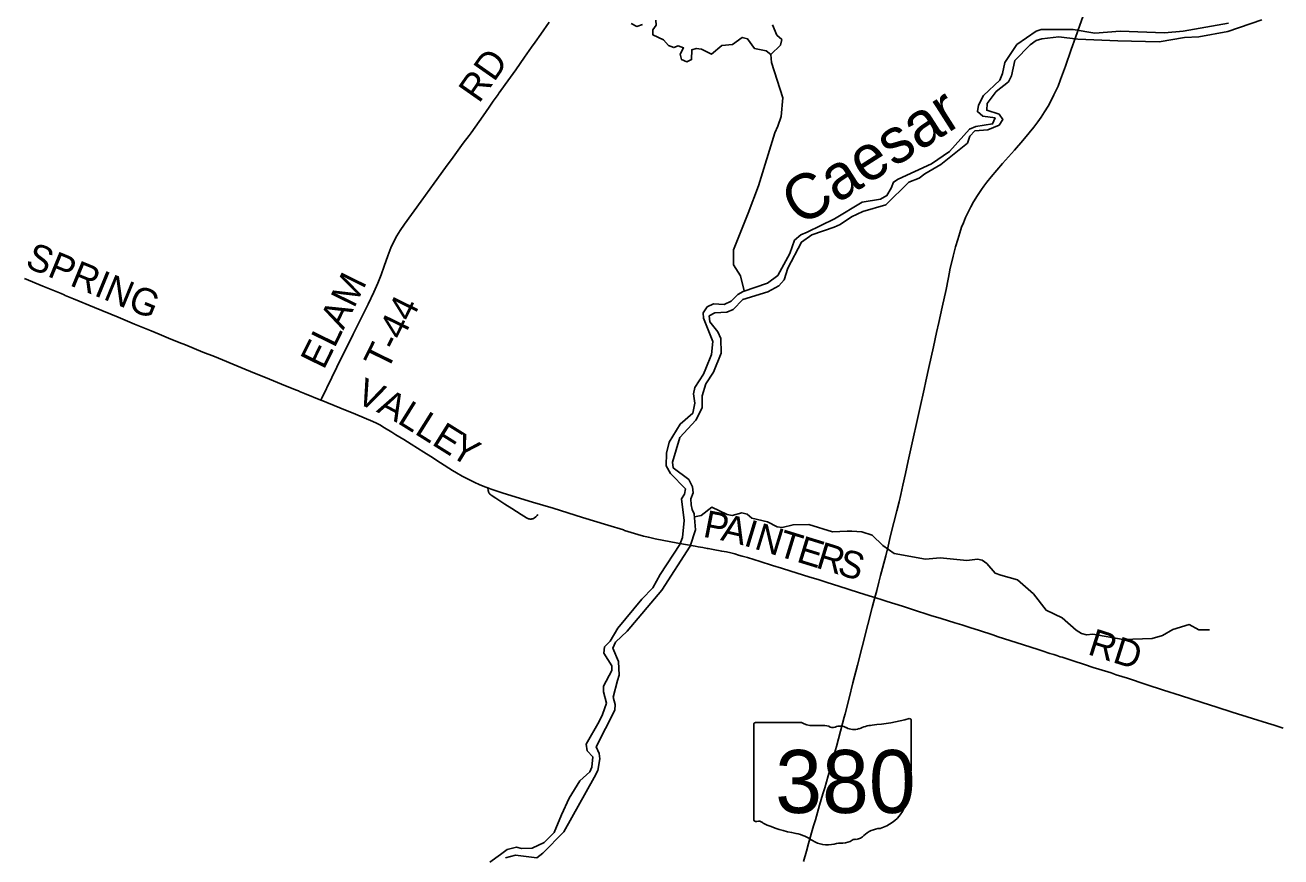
# Model space of a CAD drawing. Extents: x 1410790 to 1770854, y 448063 to 770588.
# Drawn here: x 1548426 to 1562316, y 582392 to 591590 of the extents above; entities that cross this region are included whole.
import ezdxf

# ---------------------------------------------------------------- set-up
doc = ezdxf.new("R2010")
doc.units = 0
for name, color, linetype in [('GM_X_County_Road', 7, 'Continuous'), ('GM_X_County_Road_Text', 7, 'Continuous'), ('GM_X_Major_River', 7, 'Continuous'), ('GM_X_Major_River_Text', 7, 'Continuous'), ('GM_X_Minor_River', 7, 'Continuous'), ('GM_X_State_Location', 7, 'Continuous'), ('GM_X_State_Route', 7, 'Continuous'), ('GM_X_State_Shield', 7, 'Continuous'), ('GM_X_Township_Road', 7, 'Continuous'), ('GM_X_Township_Road_Text', 7, 'Continuous')]:
    doc.layers.add(name, color=color, linetype=linetype)

msp = doc.modelspace()

# ---------------------------------------------------------------- linework, layer by layer
at = {"layer": 'GM_X_County_Road'}
for points in [[(1548419, 588788), (1548621, 588705), (1548824, 588621), (1548857, 588607), (1548869, 588601), (1548905, 588586), (1548962, 588562), (1549193, 588467), (1549454, 588360), (1549636, 588284), (1549821, 588209), (1549909, 588172), (1550012, 588129), (1550131, 588082), (1550201, 588054), (1550392, 587975), (1550520, 587924), (1550811, 587803), (1550965, 587740), (1551084, 587692), (1551306, 587602), (1551427, 587553), (1551451, 587544), (1551460, 587540), (1551517, 587517), (1551696, 587443)], [(1551696, 587443), (1551702, 587441), (1551906, 587358), (1552079, 587286), (1552272, 587206), (1552311, 587188), (1552349, 587169), (1552403, 587138), (1552481, 587090), (1552528, 587061), (1552615, 587007), (1552695, 586957), (1552836, 586866), (1552914, 586818), (1553022, 586750), (1553155, 586665), (1553197, 586639), (1553260, 586604), (1553326, 586568), (1553394, 586535), (1553454, 586508), (1553521, 586481), (1553545, 586473)], [(1553545, 586473), (1553580, 586460), (1553714, 586416), (1554037, 586316), (1554267, 586247), (1554592, 586146), (1554872, 586061), (1555044, 586007), (1555057, 586003)], [(1555057, 586003), (1555204, 585958), (1555267, 585940), (1555321, 585926), (1555395, 585910), (1555647, 585863), (1555837, 585828), (1555869, 585822), (1555921, 585813), (1555969, 585804), (1555980, 585801), (1556035, 585791), (1556131, 585772), (1556185, 585764), (1556233, 585753), (1556275, 585742), (1556317, 585730)], [(1556317, 585730), (1556359, 585719), (1556415, 585703), (1556556, 585658), (1556694, 585616), (1556791, 585585), (1556896, 585553), (1557095, 585490), (1557208, 585455), (1557296, 585427), (1557426, 585385), (1557645, 585316), (1557761, 585280), (1557825, 585260)], [(1557825, 585260), (1557848, 585253), (1557895, 585238), (1557961, 585217), (1558129, 585163), (1558242, 585127), (1558445, 585063), (1558558, 585028), (1558711, 584981), (1558788, 584957), (1558875, 584930), (1558984, 584894), (1559131, 584846), (1559190, 584827), (1559386, 584764), (1559630, 584685), (1559677, 584670), (1559761, 584643), (1559805, 584629), (1559839, 584618), (1559876, 584606), (1559898, 584599), (1560017, 584561), (1560142, 584520), (1560238, 584488), (1560301, 584469), (1560438, 584426), (1560495, 584407), (1560619, 584367), (1560825, 584300), (1561019, 584237), (1561206, 584176), (1561446, 584099), (1561609, 584047), (1561778, 583994), (1562000, 583923), (1562166, 583871), (1562241, 583848), (1562341, 583817)]]:
    msp.add_lwpolyline(points, dxfattribs=at)
at = {"layer": 'GM_X_Major_River'}
for points in [[(1561735, 591611), (1561234, 591524), (1561027, 591505), (1560539, 591522), (1560258, 591501), (1560018, 591540), (1559665, 591542)], [(1562104, 591647), (1561729, 591519), (1561409, 591462), (1561250, 591452), (1560968, 591404), (1560513, 591417), (1560069, 591433), (1559859, 591460), (1559670, 591438)], [(1559665, 591542), (1559608, 591522), (1559396, 591376), (1559263, 591178), (1559236, 591053), (1559208, 590981), (1559027, 590811), (1558973, 590703), (1558959, 590634), (1559018, 590582), (1559154, 590563), (1559127, 590497), (1558941, 590467), (1558870, 590439), (1558650, 590191), (1558452, 590055), (1558083, 589887), (1558032, 589854), (1558006, 589787), (1557958, 589705), (1557889, 589665), (1557684, 589633), (1557380, 589446), (1557076, 589300), (1557007, 589272), (1556935, 589211), (1556884, 589064), (1556750, 588822), (1556639, 588738), (1556368, 588646), (1556309, 588610), (1556237, 588537), (1556160, 588499), (1556042, 588507), (1555971, 588473), (1555925, 588410), (1555928, 588351), (1556034, 588090), (1556019, 587948), (1555957, 587793), (1555928, 587729), (1555832, 587581), (1555820, 587513), (1555834, 587410), (1555811, 587298), (1555670, 587179), (1555551, 586977), (1555522, 586858), (1555517, 586715), (1555565, 586632), (1555730, 586461), (1555718, 586404), (1555687, 586352), (1555716, 586113), (1555697, 585924), (1555669, 585847), (1555449, 585515), (1555369, 585368), (1555246, 585242), (1554982, 584923), (1554896, 584779), (1554834, 584714), (1554827, 584646), (1554914, 584505), (1554915, 584455), (1554824, 584281), (1554823, 584219), (1554856, 584091), (1554813, 583966), (1554777, 583890), (1554633, 583637), (1554643, 583564), (1554704, 583497), (1554695, 583385), (1554672, 583333), (1554561, 583233), (1554445, 583041), (1554358, 582858), (1554277, 582662), (1554166, 582552), (1554034, 582489), (1553918, 582485), (1553862, 582501), (1553759, 582475), (1553684, 582420), (1553567, 582333)], [(1559670, 591438), (1559610, 591419), (1559544, 591371), (1559374, 591198), (1559338, 591028), (1559302, 590961), (1559165, 590854), (1559066, 590723), (1559062, 590649), (1559199, 590606), (1559240, 590547), (1559198, 590482), (1559075, 590432), (1558932, 590419), (1558877, 590361), (1558849, 590285), (1558556, 590047), (1558379, 589947), (1558316, 589896), (1558201, 589854), (1557946, 589601), (1557691, 589527), (1557567, 589470), (1557443, 589384), (1557374, 589356), (1557129, 589271), (1557015, 589191), (1556864, 588902), (1556821, 588774), (1556763, 588707), (1556641, 588642), (1556366, 588556), (1556257, 588446), (1556186, 588414), (1556054, 588407), (1555991, 588374), (1556001, 588308), (1556087, 588197), (1556123, 588124), (1556124, 587962), (1556039, 587753), (1555955, 587624), (1555916, 587491), (1555913, 587358), (1555846, 587223), (1555667, 587029), (1555588, 586756), (1555595, 586693), (1555766, 586565), (1555809, 586484), (1555815, 586417), (1555791, 586352), (1555792, 586285), (1555805, 586235), (1555826, 586184), (1555842, 586007), (1555783, 585830), (1555467, 585340), (1555087, 584887), (1554956, 584765), (1554928, 584702), (1554991, 584552), (1554998, 584401), (1554980, 584343), (1554932, 584158), (1554952, 584079), (1554949, 584013), (1554743, 583608), (1554775, 583537), (1554784, 583475), (1554761, 583347), (1554719, 583272), (1554384, 582671), (1554154, 582434), (1554086, 582383), (1553850, 582411), (1553739, 582381)]]:
    msp.add_lwpolyline(points, dxfattribs=at)
at = {"layer": 'GM_X_Minor_River'}
for points in [[(1555255, 591596), (1555194, 591575), (1555129, 591609)], [(1556674, 591264), (1556623, 591305), (1556493, 591332), (1556417, 591438), (1556358, 591454), (1556252, 591376), (1556133, 591365), (1556019, 591267), (1555906, 591322), (1555850, 591333), (1555800, 591318), (1555797, 591208), (1555747, 591185), (1555685, 591211), (1555672, 591267), (1555710, 591338), (1555650, 591362), (1555600, 591341), (1555544, 591364), (1555486, 591426), (1555371, 591481), (1555370, 591537), (1555407, 591588), (1555404, 591644)], [(1556378, 588650), (1556339, 588819), (1556262, 588939), (1556261, 589105), (1556424, 589509), (1556539, 589811), (1556718, 590398), (1556753, 590474), (1556788, 590581), (1556806, 590785), (1556680, 591177), (1556674, 591264), (1556781, 591368), (1556796, 591429), (1556741, 591479), (1556691, 591592)], [(1555829, 586151), (1555902, 586169), (1556022, 586259), (1556193, 586178), (1556247, 586167), (1556353, 586195), (1556413, 586183), (1556464, 586138), (1556636, 586096), (1556743, 586043), (1556799, 586034), (1556920, 586065), (1557094, 586069), (1557357, 585985), (1557519, 585993), (1557569, 585994), (1557679, 585985), (1557795, 585948), (1557912, 585835), (1558039, 585746), (1558384, 585686), (1558549, 585700), (1558843, 585669), (1558959, 585684), (1559011, 585675), (1559062, 585638), (1559154, 585531), (1559218, 585508), (1559403, 585455), (1559578, 585301), (1559718, 585119), (1559897, 585035), (1560052, 584901), (1560112, 584861), (1560167, 584846), (1560234, 584854), (1560571, 584796), (1560892, 584807), (1561007, 584840), (1561122, 584908), (1561300, 584962), (1561409, 584903), (1561527, 584904)]]:
    msp.add_lwpolyline(points, dxfattribs=at)
at = {"layer": 'GM_X_State_Route'}
for points in [[(1558651, 588857), (1558656, 588882), (1558692, 589036), (1558718, 589138), (1558741, 589220), (1558763, 589292), (1558785, 589354), (1558804, 589403), (1558829, 589464), (1558857, 589523), (1558887, 589582), (1558917, 589637), (1558961, 589707), (1559004, 589773), (1559030, 589810), (1559062, 589852), (1559112, 589913), (1559236, 590058), (1559368, 590208), (1559461, 590314), (1559531, 590397), (1559584, 590463), (1559627, 590521), (1559663, 590572), (1559702, 590632), (1559740, 590694), (1559775, 590757), (1559806, 590818), (1559831, 590871), (1559851, 590916), (1559879, 590989), (1559932, 591134), (1559998, 591319), (1560045, 591453), (1560093, 591588), (1560144, 591734)], [(1557868, 585429), (1557887, 585503), (1557945, 585721), (1557972, 585829), (1557992, 585912), (1558007, 585976), (1558036, 586090), (1558069, 586220), (1558093, 586319), (1558111, 586399), (1558134, 586502), (1558163, 586630), (1558194, 586771), (1558260, 587072), (1558278, 587152), (1558323, 587350), (1558371, 587564), (1558390, 587651), (1558423, 587802), (1558474, 588032), (1558507, 588189), (1558532, 588302), (1558570, 588471), (1558612, 588667), (1558635, 588779), (1558651, 588857)], [(1557486, 583936), (1557496, 583974), (1557539, 584146), (1557583, 584317), (1557633, 584511), (1557684, 584715), (1557748, 584963), (1557796, 585150), (1557825, 585260), (1557845, 585337), (1557868, 585429)], [(1557034, 582343), (1557067, 582456), (1557092, 582541), (1557148, 582734), (1557167, 582803), (1557212, 582964), (1557250, 583090), (1557270, 583156), (1557307, 583288), (1557360, 583468), (1557380, 583540), (1557400, 583613), (1557467, 583867), (1557486, 583936)]]:
    msp.add_lwpolyline(points, dxfattribs=at)
at = {"layer": 'GM_X_State_Shield'}
for p, q in [((1556487, 583860), (1556487, 582803)), ((1557013, 583878), (1556504, 583878)), ((1558227, 583351), (1558227, 583904)), ((1558227, 583351), (1558227, 583351))]:
    msp.add_line(p, q, dxfattribs=at)
for centre, major_axis, start_param, end_param in [((1557607, 585318), (1845, 0), 4.814394, 5.042369), ((1558208, 583906), (19.4, 0), 6.141152, 7.989035), ((1556507, 583862), (20.2, 0), 1.712693, 3.28349), ((1557135, 584001), (196, 0), 4.042523, 4.731795), ((1557200, 583285), (702, 0), 1.404758, 1.657858), ((1557359, 583867), (56.4, 0), 3.836095, 5.185415), ((1557442, 583745), (117, 0), 0.950623, 2.079405), ((1557593, 583913), (141, 0), 4.081561, 5.145723), ((1557842, 583555), (371, 0), 1.699011, 2.107814), ((1558222, 583311), (30, 0), 1.883978, 3.671073), ((1558032, 583241), (180, 0), 5.934695, 6.695948), ((1558206, 583349), (20.7, 0), 5.05454, 6.418171), ((1557710, 583050), (462, 0), 5.101752, 6.440018), ((1558296, 583120), (131, 0), 2.387724, 3.262537), ((1556507, 582801), (20.3, 0), 3.00124, 4.508301), ((1556510, 582909), (155, 0), 4.665946, 4.897461), ((1556542, 582742), (56, 0), 0.519207, 1.627899), ((1557248, 583691), (1333, 0), 4.195997, 4.488961), ((1557905, 582506), (253, 0), 1.647645, 2.488434), ((1556851, 582328), (417, 0), 0.823519, 1.323587), ((1557302, 582737), (265, 0), 4.026481, 4.996735), ((1557455, 582372), (217, 0), 1.495662, 1.94098), ((1557474, 582658), (141, 0), 4.691044, 5.507374), ((1557602, 582555), (39.7, 0), 1.147584, 2.315152), ((1557585, 582701), (149, 0), 4.937069, 5.64225)]:
    msp.add_ellipse(centre, major_axis=major_axis, ratio=0.8, start_param=start_param, end_param=end_param, dxfattribs=at)
at = {"layer": 'GM_X_Township_Road'}
for points in [[(1551696, 587443), (1551703, 587457), (1551818, 587694), (1551931, 587920), (1552005, 588073), (1552054, 588173), (1552220, 588505), (1552282, 588636), (1552327, 588737), (1552364, 588828), (1552398, 588924), (1552438, 589039), (1552472, 589128), (1552503, 589197), (1552536, 589258), (1552573, 589317), (1552623, 589390), (1552805, 589642), (1552950, 589842), (1553076, 590014), (1553159, 590128), (1553273, 590284), (1553338, 590371), (1553359, 590400), (1553492, 590587), (1553559, 590681), (1553605, 590748), (1553658, 590823), (1553667, 590837), (1553670, 590842), (1553688, 590865), (1553765, 590975), (1553853, 591097), (1553950, 591234), (1554029, 591347), (1554067, 591400), (1554129, 591489), (1554224, 591623)], [(1553545, 586473), (1553549, 586442), (1553551, 586433), (1553553, 586427), (1553555, 586421), (1553558, 586417), (1553560, 586412), (1553567, 586405), (1553574, 586399), (1553582, 586392), (1553634, 586358), (1553733, 586294), (1553811, 586246), (1553913, 586179), (1553972, 586143), (1553981, 586138), (1553988, 586134), (1553995, 586132), (1554002, 586130), (1554011, 586128), (1554018, 586128), (1554025, 586128), (1554032, 586129), (1554039, 586130), (1554045, 586132), (1554051, 586135), (1554061, 586142), (1554074, 586152), (1554089, 586169), (1554097, 586179)]]:
    msp.add_lwpolyline(points, dxfattribs=at)

# ---------------------------------------------------------------- texts
at = {"layer": 'GM_X_County_Road_Text'}
for s, rotation, p in [('SPRING', 337.6606, (1548414, 588919)), ('V', 336.1566, (1552068, 587422)), ('A', 331.8073, (1552304, 587318)), ('L', 328.0087, (1552532, 587196)), ('L', 327.8874, (1552723, 587077)), ('E', 327.9215, (1552913, 586958)), ('Y', 328.7181, (1553107, 586836)), ('P', 348.937, (1555914, 585934)), ('A', 347.1539, (1556110, 585896)), ('I', 343.1475, (1556362, 585839)), ('N', 342.9567, (1556480, 585803)), ('T', 342.9408, (1556732, 585726)), ('E', 342.9379, (1556947, 585660)), ('R', 342.941, (1557161, 585594)), ('S', 342.9385, (1557397, 585522)), ('RD', 342.3264, (1560167, 584636))]:
    msp.add_text(s, height=300, rotation=rotation, dxfattribs=at).set_placement(p)
at = {"layer": 'GM_X_Major_River_Text'}
msp.add_text('Caesar', height=500, rotation=32.5146, dxfattribs=at).set_placement((1557001, 589354))
at = {"layer": 'GM_X_State_Location'}
for s in ['s', 'r']:
    msp.add_text(s, height=1, dxfattribs=at).set_placement((1557337, 583261))
msp.add_text('380', height=1, rotation=0, dxfattribs=at).set_placement((1556984, 583188))
at = {"layer": 'GM_X_State_Shield'}
msp.add_text('380', height=696.1, dxfattribs=at).set_placement((1556723, 582878))
at = {"layer": 'GM_X_Township_Road_Text'}
for s, rotation, p in [('RD', 55.0047, (1553447, 590716)), ('ELAM', 63.8526, (1551730, 587770)), ('T-44', 63.9042, (1552432, 587755))]:
    msp.add_text(s, height=300, rotation=rotation, dxfattribs=at).set_placement(p)

doc.saveas('drawing.dxf')
